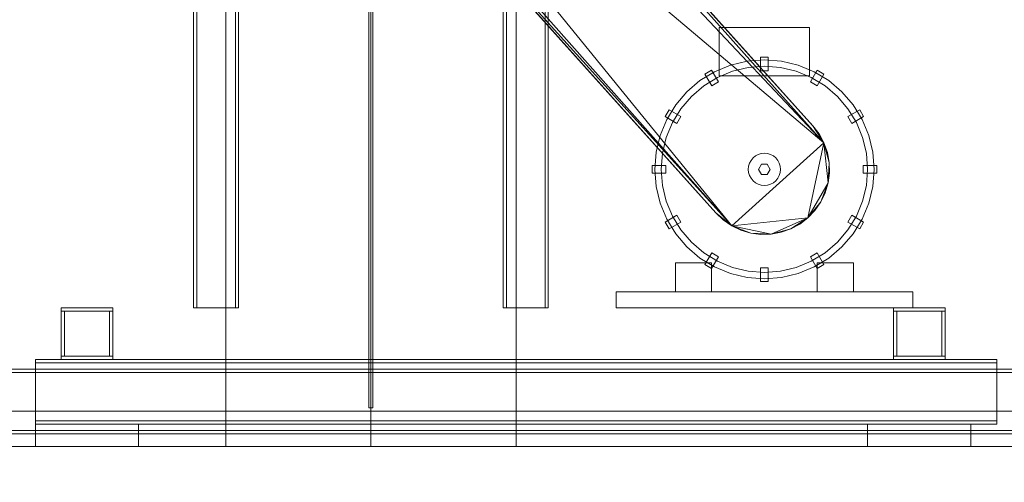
# Model space of a CAD drawing. Header units: millimetres. Extents: x -4395 to 65662, y -65530 to 6847.
# Tile 981 of 1034: x 49917 to 51443, y -55 to 662. Entities that reach past the tile are written whole.
import ezdxf

# ---------------------------------------------------------------- set-up
doc = ezdxf.new("R2010")
doc.units = ezdxf.units.MM
for name, color, linetype, lineweight in [('COTAS_O', 1, 'Continuous', 0), ('COTAS_P', 1, 'Continuous', 0), ('lateral_secador', 7, 'Continuous', 0)]:
    doc.layers.add(name, color=color, linetype=linetype, lineweight=lineweight)
doc.dimstyles.new('R19_100', dxfattribs={"dimtxt": 250, "dimasz": 150, "dimexe": 150, "dimexo": 80, "dimgap": 100, "dimtad": 1, "dimtih": 1, "dimtoh": 1, "dimdsep": 46, "dimcen": 0.09, "dimadec": 0, "dimazin": 0, "dimtfac": 1, "dimtdec": 4, "dimtofl": 0, "dimtmove": 0, "dimatfit": 3, "dimfxl": 1, "dimtolj": 1, "dimtzin": 0, "dimarcsym": 0})

# ---------------------------------------------------------------- blocks, each defined once
blk = doc.blocks.new('DIM_R33_28')
at = {"layer": 'COTAS_O'}
for p, q in [((40461.1, 0), (40461.1, -900)), ((60461.1, 0), (60461.1, -900)), ((40461.1, -900), (40611.1, -855)), ((60461.1, -900), (60311.1, -855)), ((40461.1, -900), (60461.1, -900)), ((40461.1, -900), (40611.1, -945)), ((60461.1, -900), (60311.1, -945))]:
    blk.add_line(p, q, dxfattribs=at)
blk.add_text('20000 O', height=250, dxfattribs=at).set_placement((50461.1, -800))
blk = doc.blocks.new('DIM_R33_30')
at = {"layer": 'COTAS_P'}
for p, q in [((112.7, 0), (112.7, -2500)), ((65298.1, 0), (65298.1, -2500)), ((112.7, -2500), (262.7, -2455)), ((65298.1, -2500), (65148.1, -2455)), ((112.7, -2500), (65298.1, -2500)), ((112.7, -2500), (262.7, -2545)), ((65298.1, -2500), (65148.1, -2545))]:
    blk.add_line(p, q, dxfattribs=at)
blk.add_text('65185.39 P', height=250, dxfattribs=at).set_placement((32705.4, -2400))

msp = doc.modelspace()

# ---------------------------------------------------------------- linework, layer by layer
at = {"layer": 'lateral_secador'}
for p, q in [((50236.134, 0), (50236.134, 2925)), ((50458.134, 2925), (50458.134, 60)), ((50461.134, 0), (50461.134, 2925)), ((50464.134, 60), (50464.134, 2925)), ((50686.134, 0), (50686.134, 2925)), ((50466.607, 1210.852), (51163.478, 470.91)), ((50524.84, 1188.374), (51146.316, 497.443)), ((50524.84, 1188.374), (51163.478, 470.91)), ((51146.316, 497.443), (50536.316, 1177.443)), ((51020.472, 342.625), (50366.909, 1146.37)), ((50366.909, 1146.37), (51163.478, 470.91)), ((51020.472, 342.625), (50363.527, 1084.04)), ((50995.951, 362.557), (50376.326, 1055.148)), ((51020.472, 342.625), (50376.326, 1055.148)), ((50385.951, 1042.557), (50995.951, 362.557)), ((50236.134, 1010), (50236.134, 0)), ((50461.134, 0), (50461.134, 1010)), ((50686.134, 0), (50686.134, 1010)), ((50186.134, 695), (50186.134, 215)), ((50191.134, 215), (50191.134, 695)), ((50251.134, 695), (50251.134, 215)), ((50256.134, 215), (50256.134, 695)), ((50666.134, 695), (50666.134, 215)), ((50671.134, 215), (50671.134, 695)), ((50731.134, 695), (50731.134, 215)), ((50736.134, 215), (50736.134, 695)), ((51001.134, 650), (51141.134, 650)), ((51001.134, 650), (51001.134, 575)), ((51141.134, 575), (51141.134, 650)), ((51044.54, 597.907), (51018.601, 591.68)), ((51071.134, 600), (51044.54, 597.907)), ((51065.134, 583), (51065.134, 604)), ((51077.134, 604), (51065.134, 604)), ((51097.728, 597.907), (51071.134, 600)), ((51077.134, 583), (51077.134, 604)), ((51123.667, 591.68), (51097.728, 597.907)), ((50993.955, 581.471), (50971.21, 567.533)), ((50989.33, 583.688), (50978.938, 577.688)), ((50999.83, 565.502), (50989.33, 583.688)), ((51018.601, 591.68), (50993.955, 581.471)), ((51021.691, 582.169), (50998.495, 572.561)), ((51046.104, 588.03), (51021.691, 582.169)), ((51071.134, 590), (51046.104, 588.03)), ((51065.134, 583), (51077.134, 583)), ((51096.163, 588.03), (51071.134, 590)), ((51120.577, 582.169), (51096.163, 588.03)), ((51143.772, 572.561), (51120.577, 582.169)), ((51148.312, 581.471), (51123.667, 591.68)), ((51142.438, 565.502), (51152.938, 583.688)), ((51171.057, 567.533), (51148.312, 581.471)), ((51163.33, 577.688), (51152.938, 583.688)), ((50971.21, 567.533), (50950.926, 550.208)), ((50998.495, 572.561), (50977.088, 559.443)), ((50989.438, 559.502), (50978.938, 577.688)), ((50989.438, 559.502), (50999.83, 565.502)), ((51001.134, 575), (51141.134, 575)), ((51142.438, 565.502), (51152.83, 559.502)), ((51165.18, 559.443), (51143.772, 572.561)), ((51152.83, 559.502), (51163.33, 577.688)), ((51191.342, 550.208), (51171.057, 567.533)), ((50950.926, 550.208), (50933.601, 529.923)), ((50977.088, 559.443), (50957.997, 543.137)), ((51184.271, 543.137), (51165.18, 559.443)), ((51208.667, 529.923), (51191.342, 550.208)), ((50957.997, 543.137), (50941.691, 524.046)), ((51200.577, 524.046), (51184.271, 543.137)), ((50923.445, 522.196), (50917.445, 511.804)), ((50933.601, 529.923), (50919.663, 507.178)), ((50941.632, 511.696), (50923.445, 522.196)), ((50941.691, 524.046), (50928.573, 502.638)), ((51213.695, 502.638), (51200.577, 524.046)), ((51200.636, 511.696), (51218.822, 522.196)), ((51222.605, 507.178), (51208.667, 529.923)), ((51224.822, 511.804), (51218.822, 522.196)), ((50919.663, 507.178), (50909.454, 482.533)), ((50935.632, 501.304), (50917.445, 511.804)), ((50935.632, 501.304), (50941.632, 511.696)), ((51200.636, 511.696), (51206.636, 501.304)), ((51206.636, 501.304), (51224.822, 511.804)), ((51232.813, 482.533), (51222.605, 507.178)), ((50928.573, 502.638), (50918.965, 479.443)), ((51146.316, 497.443), (51163.478, 470.91)), ((51155.941, 484.852), (51146.316, 497.443)), ((51223.303, 479.443), (51213.695, 502.638)), ((50909.454, 482.533), (50903.227, 456.594)), ((50918.965, 479.443), (50913.104, 455.03)), ((51163.478, 470.91), (51155.941, 484.852)), ((51229.164, 455.03), (51223.303, 479.443)), ((51239.041, 456.594), (51232.813, 482.533)), ((51163.478, 470.91), (51020.472, 342.625)), ((51163.478, 470.91), (51138.577, 354.817)), ((51163.478, 470.91), (51171.6, 440.371)), ((51168.74, 455.96), (51163.478, 470.91)), ((51163.478, 470.91), (51169.888, 408.818)), ((50903.227, 456.594), (50901.134, 430)), ((50913.104, 455.03), (50911.134, 430)), ((51050.347, 443.889), (51048.037, 439.567)), ((51053.456, 447.678), (51050.347, 443.889)), ((51057.245, 450.787), (51053.456, 447.678)), ((51061.567, 453.097), (51057.245, 450.787)), ((51066.257, 454.52), (51061.567, 453.097)), ((51071.134, 455), (51066.257, 454.52)), ((51076.011, 454.52), (51071.134, 455)), ((51080.701, 453.097), (51076.011, 454.52)), ((51085.023, 450.787), (51080.701, 453.097)), ((51088.812, 447.678), (51085.023, 450.787)), ((51091.921, 443.889), (51088.812, 447.678)), ((51094.231, 439.567), (51091.921, 443.889)), ((51171.6, 440.371), (51168.74, 455.96)), ((51231.134, 430), (51229.164, 455.03)), ((51241.134, 430), (51239.041, 456.594)), ((50918.134, 436), (50897.134, 436)), ((50897.134, 436), (50897.134, 424)), ((50901.134, 430), (50903.227, 403.406)), ((50911.134, 430), (50913.104, 404.97)), ((50918.134, 424), (50918.134, 436)), ((51046.614, 434.877), (51046.134, 430)), ((51046.134, 430), (51046.614, 425.123)), ((51048.037, 439.567), (51046.614, 434.877)), ((51066.634, 437.794), (51062.134, 430)), ((51062.134, 430), (51066.634, 422.206)), ((51075.634, 437.794), (51066.634, 437.794)), ((51080.134, 430), (51075.634, 437.794)), ((51075.634, 422.206), (51080.134, 430)), ((51095.654, 434.877), (51094.231, 439.567)), ((51096.134, 430), (51095.654, 434.877)), ((51095.654, 425.123), (51096.134, 430)), ((51171.6, 440.371), (51169.888, 408.818)), ((51171.985, 424.527), (51171.6, 440.371)), ((51224.134, 436), (51245.134, 436)), ((51224.134, 436), (51224.134, 424)), ((51229.164, 404.97), (51231.134, 430)), ((51239.041, 403.406), (51241.134, 430)), ((51245.134, 424), (51245.134, 436)), ((50918.134, 424), (50897.134, 424)), ((51046.614, 425.123), (51048.037, 420.433)), ((51048.037, 420.433), (51050.347, 416.111)), ((51050.347, 416.111), (51053.456, 412.322)), ((51053.456, 412.322), (51057.245, 409.213)), ((51066.634, 422.206), (51075.634, 422.206)), ((51085.023, 409.213), (51088.812, 412.322)), ((51088.812, 412.322), (51091.921, 416.111)), ((51091.921, 416.111), (51094.231, 420.433)), ((51094.231, 420.433), (51095.654, 425.123)), ((51169.888, 408.818), (51171.985, 424.527)), ((51224.134, 424), (51245.134, 424)), ((50903.227, 403.406), (50909.454, 377.467)), ((50913.104, 404.97), (50918.965, 380.557)), ((51057.245, 409.213), (51061.567, 406.903)), ((51061.567, 406.903), (51066.257, 405.48)), ((51066.257, 405.48), (51071.134, 405)), ((51071.134, 405), (51076.011, 405.48)), ((51076.011, 405.48), (51080.701, 406.903)), ((51080.701, 406.903), (51085.023, 409.213)), ((51169.888, 408.818), (51138.577, 354.817)), ((51169.888, 408.818), (51158.509, 379.338)), ((51165.358, 393.63), (51169.888, 408.818)), ((51223.303, 380.557), (51229.164, 404.97)), ((51232.813, 377.467), (51239.041, 403.406)), ((51158.509, 379.338), (51165.358, 393.63)), ((50909.454, 377.467), (50919.663, 352.822)), ((50918.965, 380.557), (50928.573, 357.362)), ((51158.509, 379.338), (51138.577, 354.817)), ((51138.577, 354.817), (51149.508, 366.293)), ((51149.508, 366.293), (51158.509, 379.338)), ((51213.695, 357.362), (51223.303, 380.557)), ((51222.605, 352.822), (51232.813, 377.467)), ((50935.632, 358.696), (50917.445, 348.196)), ((50919.663, 352.822), (50933.601, 330.077)), ((50928.573, 357.362), (50941.691, 335.954)), ((50941.632, 348.304), (50935.632, 358.696)), ((51020.472, 342.625), (50995.951, 362.557)), ((50995.951, 362.557), (51007.428, 351.626)), ((51007.428, 351.626), (51020.472, 342.625)), ((51138.577, 354.817), (51020.472, 342.625)), ((51138.577, 354.817), (51081.505, 329.534)), ((51138.577, 354.817), (51112.043, 337.656)), ((51125.985, 345.193), (51138.577, 354.817)), ((51200.577, 335.954), (51213.695, 357.362)), ((51206.636, 358.696), (51200.636, 348.304)), ((51206.636, 358.696), (51224.822, 348.196)), ((51208.667, 330.077), (51222.605, 352.822)), ((50917.445, 348.196), (50923.445, 337.804)), ((50941.632, 348.304), (50923.445, 337.804)), ((50941.691, 335.954), (50957.997, 316.863)), ((51049.952, 331.246), (51020.472, 342.625)), ((51020.472, 342.625), (51034.765, 335.776)), ((51081.505, 329.534), (51020.472, 342.625)), ((51034.765, 335.776), (51049.952, 331.246)), ((51112.043, 337.656), (51081.505, 329.534)), ((51097.094, 332.393), (51112.043, 337.656)), ((51112.043, 337.656), (51125.985, 345.193)), ((51184.271, 316.863), (51200.577, 335.954)), ((51200.636, 348.304), (51218.822, 337.804)), ((51218.822, 337.804), (51224.822, 348.196)), ((50933.601, 330.077), (50950.926, 309.792)), ((51081.505, 329.534), (51049.952, 331.246)), ((51049.952, 331.246), (51065.661, 329.148)), ((51065.661, 329.148), (51081.505, 329.534)), ((51081.505, 329.534), (51097.094, 332.393)), ((51191.342, 309.792), (51208.667, 330.077)), ((50950.926, 309.792), (50971.21, 292.467)), ((50957.997, 316.863), (50977.088, 300.557)), ((51165.18, 300.557), (51184.271, 316.863)), ((51171.057, 292.467), (51191.342, 309.792)), ((50971.21, 292.467), (50993.955, 278.529)), ((50977.088, 300.557), (50998.495, 287.439)), ((50989.438, 300.498), (50978.938, 282.312)), ((50999.83, 294.498), (50989.33, 276.312)), ((50999.83, 294.498), (50989.438, 300.498)), ((51152.83, 300.498), (51142.438, 294.498)), ((51142.438, 294.498), (51152.938, 276.312)), ((51143.772, 287.439), (51165.18, 300.557)), ((51148.312, 278.529), (51171.057, 292.467)), ((51152.83, 300.498), (51163.33, 282.312)), ((50933.134, 285), (50989.134, 285)), ((50933.134, 285), (50933.134, 240)), ((50978.938, 282.312), (50989.33, 276.312)), ((50989.134, 240), (50989.134, 285)), ((50993.955, 278.529), (51018.601, 268.32)), ((50998.495, 287.439), (51021.691, 277.831)), ((51021.691, 277.831), (51046.104, 271.97)), ((51065.134, 277), (51065.134, 256)), ((51077.134, 277), (51065.134, 277)), ((51077.134, 277), (51077.134, 256)), ((51096.163, 271.97), (51120.577, 277.831)), ((51120.577, 277.831), (51143.772, 287.439)), ((51123.667, 268.32), (51148.312, 278.529)), ((51152.938, 276.312), (51163.33, 282.312)), ((51153.134, 285), (51209.134, 285)), ((51153.134, 285), (51153.134, 240)), ((51209.134, 240), (51209.134, 285)), ((51018.601, 268.32), (51044.54, 262.093)), ((51044.54, 262.093), (51071.134, 260)), ((51046.104, 271.97), (51071.134, 270)), ((51071.134, 270), (51096.163, 271.97)), ((51071.134, 260), (51097.728, 262.093)), ((51097.728, 262.093), (51123.667, 268.32)), ((51065.134, 256), (51077.134, 256)), ((50841.134, 240), (51301.134, 240)), ((50841.134, 240), (50841.134, 215)), ((50933.134, 240), (50989.134, 240)), ((51153.134, 240), (51209.134, 240)), ((51301.134, 215), (51301.134, 240)), ((49981.134, 215), (50061.134, 215)), ((49981.134, 215), (49981.134, 210)), ((50061.134, 210), (50061.134, 215)), ((50186.134, 215), (50256.134, 215)), ((50186.134, 215), (50191.134, 215)), ((50251.134, 215), (50256.134, 215)), ((50666.134, 215), (50736.134, 215)), ((50666.134, 215), (50671.134, 215)), ((50731.134, 215), (50736.134, 215)), ((50841.134, 215), (51301.134, 215)), ((51271.134, 215), (51351.134, 215)), ((51271.134, 215), (51271.134, 210)), ((51351.134, 210), (51351.134, 215)), ((49981.134, 210), (50061.134, 210)), ((49981.134, 210), (49986.134, 210)), ((49981.134, 210), (49981.134, 140)), ((49986.134, 140), (49986.134, 210)), ((50056.134, 210), (50061.134, 210)), ((50056.134, 210), (50056.134, 140)), ((50061.134, 140), (50061.134, 210)), ((51271.134, 210), (51351.134, 210)), ((51271.134, 210), (51276.134, 210)), ((51271.134, 210), (51271.134, 140)), ((51276.134, 140), (51276.134, 210)), ((51346.134, 210), (51351.134, 210)), ((51346.134, 210), (51346.134, 140)), ((51351.134, 140), (51351.134, 210)), ((49981.134, 140), (50061.134, 140)), ((49981.134, 140), (49981.134, 135)), ((49981.134, 140), (49986.134, 140)), ((50056.134, 140), (50061.134, 140)), ((50061.134, 135), (50061.134, 140)), ((51271.134, 140), (51351.134, 140)), ((51271.134, 140), (51271.134, 135)), ((51271.134, 140), (51276.134, 140)), ((51346.134, 140), (51351.134, 140)), ((51351.134, 135), (51351.134, 140)), ((49941.134, 135), (51431.134, 135)), ((49941.134, 135), (49941.134, 130)), ((49941.134, 130), (51431.134, 130)), ((49941.134, 130), (49941.134, 40)), ((49981.134, 135), (50061.134, 135)), ((51271.134, 135), (51351.134, 135)), ((51431.134, 130), (51431.134, 135)), ((51431.134, 40), (51431.134, 130)), ((40461.134, 120), (60461.134, 120)), ((40461.134, 115), (60461.134, 115)), ((40461.134, 55), (60461.134, 55)), ((50458.134, 60), (50464.134, 60)), ((49941.134, 40), (51431.134, 40)), ((49941.134, 40), (49941.134, 35)), ((49941.134, 35), (51431.134, 35)), ((49941.134, 35), (50101.134, 35)), ((49941.134, 35), (49941.134, 0)), ((50101.134, 0), (50101.134, 35)), ((51231.134, 35), (51391.134, 35)), ((51231.134, 35), (51231.134, 0)), ((51391.134, 0), (51391.134, 35)), ((51431.134, 35), (51431.134, 40)), ((40461.134, 25), (60461.134, 25)), ((40461.134, 20), (60461.134, 20)), ((40461.134, 0), (60461.134, 0)), ((49461.134, 0), (50236.134, 0)), ((49941.134, 0), (50101.134, 0)), ((50236.134, 0), (50461.134, 0)), ((50461.134, 0), (50686.134, 0)), ((50686.134, 0), (51461.134, 0)), ((51231.134, 0), (51391.134, 0))]:
    msp.add_line(p, q, dxfattribs=at)

# ---------------------------------------------------------------- dimensions: what is measured, and where the dimension line sits
at = {"layer": 'COTAS_O'}
dim = msp.add_aligned_dim(p1=(40461.134, 0), p2=(60461.134, 0), distance=-900, text='<> O', dimstyle='R19_100', dxfattribs=at)
dim.commit()
dim.dimension.update_dxf_attribs({"geometry": 'DIM_R33_28', "text_midpoint": (50461.134, -900)})
at = {"layer": 'COTAS_P'}
dim = msp.add_aligned_dim(p1=(112.7, 0), p2=(65298.0949, 0), distance=-2500, text='<> P', dimstyle='R19_100', dxfattribs=at)
dim.commit()
dim.dimension.update_dxf_attribs({"geometry": 'DIM_R33_30', "text_midpoint": (32705.3975, -2500)})

doc.saveas('drawing.dxf')
